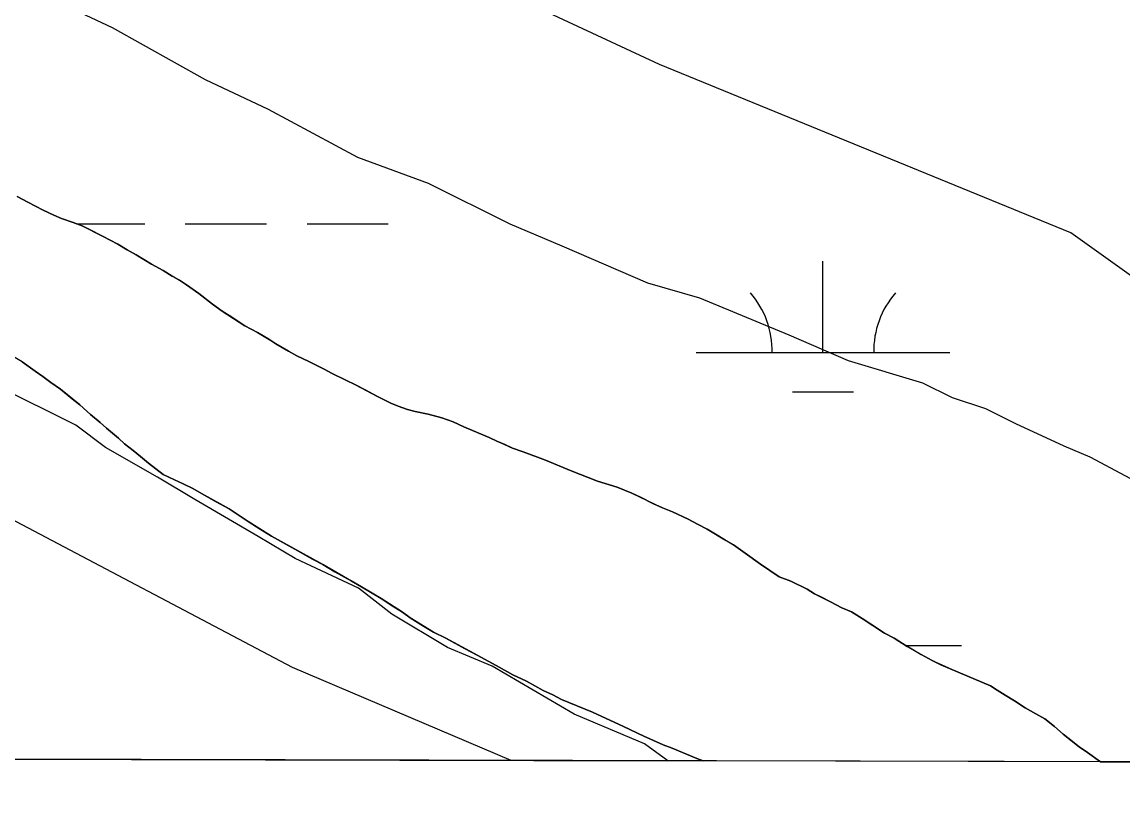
# Model space of a CAD drawing. Extents: x 3177185 to 3215018, y 812988 to 838321.
# Drawn here: x 3206707.2 to 3207141.1, y 818326.1 to 818630.6 of the extents above; entities that cross this region are included whole.
import ezdxf

# ---------------------------------------------------------------- set-up
doc = ezdxf.new("R2010")
doc.units = 0
for name, color, linetype in [('V-GRID-FRAM', 7, 'Continuous'), ('V-SITE-VEGE', 7, 'Continuous'), ('V-TOPO-SHOR', 7, 'Continuous'), ('V-WETL-SWMP', 7, 'Continuous')]:
    doc.layers.add(name, color=color, linetype=linetype)

msp = doc.modelspace()

# ---------------------------------------------------------------- linework, layer by layer
at = {"layer": 'V-GRID-FRAM'}
msp.add_lwpolyline([(3181402.42, 836586.07), (3212801.61, 836513), (3212767.22, 818326.14), (3181352.16, 818399.25), (3181402.42, 836586.07)], dxfattribs=at)
at = {"layer": 'V-SITE-VEGE'}
for p, q in [((3206714.91, 818641.51), (3206742.74, 818628.39)), ((3206742.74, 818628.39), (3206779.37, 818607.96)), ((3206779.37, 818607.96), (3206804.27, 818596.31)), ((3206804.27, 818596.31), (3206839.43, 818577.35)), ((3206839.43, 818577.35), (3206867.26, 818567.16)), ((3206867.26, 818567.16), (3206899.49, 818551.12)), ((3206705.34, 818561.84), (3206715.55, 818556.45)), ((3206715.55, 818556.45), (3206719.76, 818554.45)), ((3206719.76, 818554.45), (3206722.76, 818553.25)), ((3206722.76, 818553.25), (3206727.36, 818551.66)), ((3206727.36, 818551.66), (3206730.97, 818550.26)), ((3206730.97, 818550.26), (3206738.98, 818546.26)), ((3206899.49, 818551.12), (3206920, 818542.38)), ((3206738.98, 818546.26), (3206744.98, 818543.07)), ((3206744.98, 818543.07), (3206748.59, 818540.87)), ((3206748.59, 818540.87), (3206752.19, 818538.87)), ((3206920, 818542.38), (3206953.69, 818527.81)), ((3206752.19, 818538.87), (3206758.2, 818535.28)), ((3206758.2, 818535.28), (3206762.8, 818532.68)), ((3206762.8, 818532.68), (3206769.21, 818528.88)), ((3206769.21, 818528.88), (3206772.01, 818527.08)), ((3206772.01, 818527.08), (3206776.82, 818523.68)), ((3206953.69, 818527.81), (3206974.19, 818521.99)), ((3206776.82, 818523.68), (3206782.22, 818519.49)), ((3206974.19, 818521.99), (3207009.35, 818507.42)), ((3206782.22, 818519.49), (3206786.03, 818516.69)), ((3206786.03, 818516.69), (3206795.04, 818510.89)), ((3206795.04, 818510.89), (3206800.04, 818508.3)), ((3206800.04, 818508.3), (3206812.25, 818500.9)), ((3207009.35, 818507.42), (3207032.79, 818497.22)), ((3206812.25, 818500.9), (3206815.46, 818499.1)), ((3206712.41, 818493.01), (3206707.2, 818496.81)), ((3206815.46, 818499.1), (3206820.27, 818496.91)), ((3206820.27, 818496.91), (3206826.27, 818493.91)), ((3207032.79, 818497.22), (3207062.07, 818488.5)), ((3206715.41, 818491.01), (3206712.41, 818493.01)), ((3206826.27, 818493.91), (3206829.48, 818492.11)), ((3206829.48, 818492.11), (3206838.68, 818487.72)), ((3206728.41, 818471.75), (3206690.31, 818490.71)), ((3206718.61, 818488.61), (3206715.41, 818491.01)), ((3206722.42, 818486.02), (3206718.61, 818488.61)), ((3206838.68, 818487.72), (3206847.29, 818483.12)), ((3207062.07, 818488.5), (3207073.79, 818482.67)), ((3206730.03, 818479.82), (3206722.42, 818486.02)), ((3206847.29, 818483.12), (3206852.5, 818480.52)), ((3207073.79, 818482.67), (3207086.98, 818478.3)), ((3206734.23, 818476.02), (3206730.03, 818479.82)), ((3206852.5, 818480.52), (3206859.1, 818477.93)), ((3206738.04, 818472.82), (3206734.23, 818476.02)), ((3206859.1, 818477.93), (3206862.11, 818477.13)), ((3206862.11, 818477.13), (3206867.31, 818476.14)), ((3206867.31, 818476.14), (3206872.71, 818474.74)), ((3206872.71, 818474.74), (3206877.12, 818473.14)), ((3207086.98, 818478.3), (3207098.7, 818472.47)), ((3206740.13, 818462.99), (3206728.41, 818471.75)), ((3206740.44, 818470.62), (3206738.04, 818472.82)), ((3206745.25, 818466.62), (3206740.44, 818470.62)), ((3206877.12, 818473.14), (3206881.32, 818471.14)), ((3206881.32, 818471.14), (3206891.33, 818466.95)), ((3207098.7, 818472.47), (3207117.74, 818463.72)), ((3206747.65, 818464.43), (3206745.25, 818466.62)), ((3206891.33, 818466.95), (3206900.54, 818462.76)), ((3206760.65, 818451.32), (3206740.13, 818462.99)), ((3206751.06, 818461.82), (3206747.65, 818464.43)), ((3206757.06, 818456.83), (3206751.06, 818461.82)), ((3206900.54, 818462.76), (3206904.74, 818461.36)), ((3206904.74, 818461.36), (3206913.55, 818457.97)), ((3207117.74, 818463.72), (3207127.99, 818459.35)), ((3206762.87, 818452.43), (3206757.06, 818456.83)), ((3206913.55, 818457.97), (3206923.56, 818453.77)), ((3207127.99, 818459.35), (3207149.97, 818447.69)), ((3206767.27, 818450.23), (3206762.87, 818452.43)), ((3206923.56, 818453.77), (3206933.97, 818449.78)), ((3206775.3, 818442.57), (3206760.65, 818451.32)), ((3206774.48, 818446.84), (3206767.27, 818450.23)), ((3206933.97, 818449.78), (3206941.77, 818447.38)), ((3206777.89, 818444.84), (3206774.48, 818446.84)), ((3206788.9, 818438.85), (3206777.89, 818444.84)), ((3206941.77, 818447.38), (3206947.58, 818444.99)), ((3206947.58, 818444.99), (3206959.59, 818439.2)), ((3206800.21, 818427.98), (3206775.3, 818442.57)), ((3206796.31, 818433.85), (3206788.9, 818438.85)), ((3206959.59, 818439.2), (3206963.6, 818437.6)), ((3206963.6, 818437.6), (3206969.8, 818434.8)), ((3206805.52, 818428.05), (3206796.31, 818433.85)), ((3206969.8, 818434.8), (3206977.21, 818430.81)), ((3206977.21, 818430.81), (3206987.62, 818424.61)), ((3206814.86, 818419.23), (3206800.21, 818427.98)), ((3206825.74, 818416.87), (3206805.52, 818428.05)), ((3206987.62, 818424.61), (3206992.23, 818421.41)), ((3206839.76, 818407.57), (3206814.86, 818419.23)), ((3206992.23, 818421.41), (3206998.23, 818417.02)), ((3206845.16, 818405.68), (3206825.74, 818416.87)), ((3206998.23, 818417.02), (3207005.64, 818412.02)), ((3207005.64, 818412.02), (3207010.24, 818410.42)), ((3207010.24, 818410.42), (3207016.65, 818407.23)), ((3206852.96, 818397.35), (3206839.76, 818407.57)), ((3206848.76, 818403.48), (3206845.16, 818405.68)), ((3207016.65, 818407.23), (3207019.46, 818405.43)), ((3207019.46, 818405.43), (3207025.86, 818402.23)), ((3206857.17, 818398.08), (3206848.76, 818403.48)), ((3207025.86, 818402.23), (3207030.27, 818399.83)), ((3206874.93, 818384.22), (3206852.96, 818397.35)), ((3206860.17, 818395.88), (3206857.17, 818398.08)), ((3206869.38, 818390.29), (3206860.17, 818395.88)), ((3207030.27, 818399.83), (3207034.07, 818398.24)), ((3207034.07, 818398.24), (3207038.27, 818395.64)), ((3207038.27, 818395.64), (3207047.08, 818389.84)), ((3206874.19, 818387.89), (3206869.38, 818390.29)), ((3206886.8, 818381.1), (3206874.19, 818387.89)), ((3207047.08, 818389.84), (3207050.89, 818387.85)), ((3207050.89, 818387.85), (3207061.5, 818381.45)), ((3206892.51, 818376.94), (3206874.93, 818384.22)), ((3206900.62, 818373.51), (3206886.8, 818381.1)), ((3207061.5, 818381.45), (3207065.9, 818379.05)), ((3207065.9, 818379.05), (3207076.11, 818374.46)), ((3206924.75, 818357.97), (3206892.51, 818376.94)), ((3207076.11, 818374.46), (3207088.93, 818369.07)), ((3206906.02, 818370.91), (3206900.62, 818373.51)), ((3206912.63, 818367.31), (3206906.02, 818370.91)), ((3206916.43, 818365.52), (3206912.63, 818367.31)), ((3206919.84, 818363.72), (3206916.43, 818365.52)), ((3207088.93, 818369.07), (3207098.34, 818363.27)), ((3206932.05, 818358.73), (3206919.84, 818363.72)), ((3207098.34, 818363.27), (3207102.54, 818360.48)), ((3206952.58, 818346.32), (3206924.75, 818357.97)), ((3206944.26, 818353.14), (3206932.05, 818358.73)), ((3207102.54, 818360.48), (3207110.35, 818356.08)), ((3206952.27, 818349.34), (3206944.26, 818353.14)), ((3207110.35, 818356.08), (3207114.16, 818353.08)), ((3207114.16, 818353.08), (3207117.56, 818350.08)), ((3203205.62, 818348.4), (3206961.78, 818339.65)), ((3206959.87, 818345.94), (3206952.27, 818349.34)), ((3207117.56, 818350.08), (3207123.77, 818345.09)), ((3206961.78, 818339.65), (3206952.58, 818346.32)), ((3206963.48, 818344.55), (3206959.87, 818345.94)), ((3206973.09, 818340.55), (3206963.48, 818344.55)), ((3207123.77, 818345.09), (3207127.17, 818342.89)), ((3206975.7, 818339.62), (3206973.09, 818340.55)), ((3207132.23, 818339.26), (3206975.7, 818339.62)), ((3207127.17, 818342.89), (3207132.23, 818339.26))]:
    msp.add_line(p, q, dxfattribs=at)
at = {"layer": 'V-TOPO-SHOR'}
for points in [[(3207076.11, 818374.46), (3207069.31, 818377.46), (3207065.9, 818379.05), (3207061.5, 818381.45), (3207056.09, 818384.65), (3207050.89, 818387.85), (3207047.08, 818389.84), (3207041.68, 818393.44), (3207038.27, 818395.64), (3207034.07, 818398.24), (3207030.27, 818399.83), (3207025.86, 818402.23), (3207022.26, 818404.03), (3207019.46, 818405.43), (3207016.65, 818407.23), (3207010.25, 818410.42), (3207005.64, 818412.02), (3206998.23, 818417.02), (3206992.23, 818421.41), (3206987.62, 818424.61), (3206984.22, 818426.61), (3206981.21, 818428.41), (3206977.21, 818430.81), (3206973.41, 818432.8), (3206969.8, 818434.8), (3206963.6, 818437.6), (3206959.59, 818439.2), (3206955.79, 818440.99), (3206950.98, 818443.39), (3206947.58, 818444.99), (3206941.77, 818447.38), (3206933.97, 818449.78), (3206923.56, 818453.77), (3206913.55, 818457.97), (3206904.74, 818461.36), (3206900.54, 818462.76), (3206897.54, 818464.16), (3206894.33, 818465.55), (3206891.33, 818466.95), (3206884.72, 818469.75), (3206881.32, 818471.14), (3206877.12, 818473.14), (3206872.71, 818474.74), (3206867.31, 818476.14), (3206862.11, 818477.13), (3206859.1, 818477.93), (3206855.5, 818479.33), (3206852.5, 818480.52), (3206847.29, 818483.12), (3206842.49, 818485.72), (3206838.68, 818487.72), (3206834.88, 818489.52), (3206829.47, 818492.11), (3206826.27, 818493.91), (3206820.27, 818496.91), (3206815.46, 818499.1), (3206812.25, 818500.9), (3206807.25, 818503.9), (3206804.45, 818505.7), (3206800.04, 818508.3), (3206795.04, 818510.89), (3206789.83, 818514.29), (3206786.03, 818516.69), (3206782.22, 818519.49), (3206776.82, 818523.68), (3206772.01, 818527.08), (3206769.21, 818528.88), (3206766.41, 818530.48), (3206762.8, 818532.68), (3206758.2, 818535.27), (3206752.19, 818538.87), (3206748.59, 818540.87), (3206744.98, 818543.07), (3206738.98, 818546.26), (3206733.77, 818548.86), (3206730.97, 818550.26), (3206727.36, 818551.66), (3206722.76, 818553.25), (3206719.76, 818554.45), (3206715.55, 818556.45), (3206709.55, 818559.65), (3206705.34, 818561.84)], [(3206707.2, 818496.81), (3206712.41, 818493.01), (3206715.41, 818491.01), (3206718.61, 818488.61), (3206722.42, 818486.02), (3206727.03, 818482.22), (3206730.03, 818479.82), (3206734.23, 818476.02), (3206738.04, 818472.82), (3206740.44, 818470.62), (3206745.25, 818466.62), (3206747.65, 818464.43), (3206751.06, 818461.83), (3206753.86, 818459.43), (3206757.06, 818456.83), (3206762.87, 818452.43), (3206767.27, 818450.23), (3206770.68, 818448.64), (3206774.48, 818446.84), (3206777.89, 818444.84), (3206783.69, 818441.64), (3206788.9, 818438.85), (3206796.31, 818433.85), (3206801.11, 818430.85), (3206805.52, 818428.05), (3206812.32, 818424.26), (3206815.93, 818422.26), (3206821.73, 818419.06), (3206825.74, 818416.87), (3206830.54, 818414.07), (3206836.95, 818410.47), (3206840.95, 818408.07), (3206845.16, 818405.68), (3206848.76, 818403.48), (3206853.77, 818400.28), (3206857.17, 818398.08), (3206860.17, 818395.88), (3206865.38, 818392.69), (3206869.38, 818390.29), (3206874.19, 818387.89), (3206881.6, 818383.9), (3206886.8, 818381.1), (3206895.21, 818376.51), (3206900.62, 818373.51), (3206906.02, 818370.91), (3206912.63, 818367.31), (3206916.43, 818365.52), (3206919.84, 818363.72), (3206932.05, 818358.73), (3206944.26, 818353.14), (3206952.27, 818349.34), (3206959.87, 818345.94), (3206963.48, 818344.55), (3206973.09, 818340.55), (3206975.7, 818339.62)], [(3207132.23, 818339.26), (3207127.17, 818342.89), (3207123.77, 818345.09), (3207120.56, 818347.68), (3207117.56, 818350.08), (3207114.16, 818353.08), (3207110.35, 818356.08), (3207106.75, 818358.08), (3207102.54, 818360.48), (3207098.34, 818363.27), (3207094.73, 818365.47), (3207091.53, 818367.47), (3207088.93, 818369.07), (3207076.11, 818374.46)]]:
    msp.add_lwpolyline(points, dxfattribs=at)
at = {"layer": 'V-WETL-SWMP'}
for p, q in [((3206958.41, 818613.91), (3206780.84, 818696.6)), ((3207120.55, 818547.62), (3206958.41, 818613.91)), ((3206705.34, 818561.84), (3206709.55, 818559.64)), ((3206709.55, 818559.64), (3206715.55, 818556.45)), ((3206715.55, 818556.45), (3206719.76, 818554.45)), ((3206719.76, 818554.45), (3206722.76, 818553.25)), ((3206722.76, 818553.25), (3206727.36, 818551.66)), ((3206727.36, 818551.66), (3206730.97, 818550.26)), ((3206728.67, 818551.15), (3206755.54, 818551.15)), ((3206730.97, 818550.26), (3206738.98, 818546.26)), ((3206771.54, 818551.15), (3206803.54, 818551.15)), ((3206819.54, 818551.15), (3206851.54, 818551.15)), ((3206738.98, 818546.26), (3206744.98, 818543.07)), ((3207211.26, 818482.66), (3207120.55, 818547.62)), ((3206499.62, 818541.87), (3206813.73, 818376.46)), ((3206744.98, 818543.07), (3206748.59, 818540.87)), ((3206748.59, 818540.87), (3206752.19, 818538.87)), ((3206752.19, 818538.87), (3206758.2, 818535.27)), ((3206758.2, 818535.27), (3206762.8, 818532.68)), ((3207022.86, 818500.41), (3207022.86, 818536.41)), ((3206762.8, 818532.68), (3206766.41, 818530.48)), ((3206766.41, 818530.48), (3206769.21, 818528.88)), ((3206769.21, 818528.88), (3206772.01, 818527.08)), ((3206772.01, 818527.08), (3206776.82, 818523.68)), ((3206776.82, 818523.68), (3206782.22, 818519.49)), ((3206782.22, 818519.49), (3206786.03, 818516.69)), ((3206786.03, 818516.69), (3206789.83, 818514.29)), ((3206789.83, 818514.29), (3206795.04, 818510.89)), ((3206795.04, 818510.89), (3206800.04, 818508.29)), ((3206800.04, 818508.29), (3206804.45, 818505.7)), ((3206804.45, 818505.7), (3206807.25, 818503.9)), ((3206707.2, 818496.81), (3206695.99, 818503.2)), ((3206807.25, 818503.9), (3206812.26, 818500.9)), ((3206812.26, 818500.9), (3206815.46, 818499.1)), ((3206972.86, 818500.41), (3207072.86, 818500.41)), ((3206712.41, 818493.01), (3206707.2, 818496.81)), ((3206815.46, 818499.1), (3206820.26, 818496.91)), ((3206820.26, 818496.91), (3206826.27, 818493.91)), ((3206715.41, 818491.01), (3206712.41, 818493.01)), ((3206826.27, 818493.91), (3206829.47, 818492.11)), ((3206829.47, 818492.11), (3206834.88, 818489.51)), ((3206718.61, 818488.61), (3206715.41, 818491.01)), ((3206722.42, 818486.01), (3206718.61, 818488.61)), ((3206834.88, 818489.51), (3206838.68, 818487.72)), ((3206838.68, 818487.72), (3206842.49, 818485.72)), ((3206727.03, 818482.22), (3206722.42, 818486.01)), ((3206842.49, 818485.72), (3206847.29, 818483.12)), ((3206847.29, 818483.12), (3206852.5, 818480.52)), ((3207010.86, 818484.98), (3207034.86, 818484.98)), ((3206730.03, 818479.82), (3206727.03, 818482.22)), ((3206734.23, 818476.02), (3206730.03, 818479.82)), ((3206852.5, 818480.52), (3206855.5, 818479.33)), ((3206855.5, 818479.33), (3206859.1, 818477.93)), ((3206738.04, 818472.82), (3206734.23, 818476.02)), ((3206859.1, 818477.93), (3206862.11, 818477.13)), ((3206862.11, 818477.13), (3206867.31, 818476.14)), ((3206867.31, 818476.14), (3206872.71, 818474.74)), ((3206872.71, 818474.74), (3206877.12, 818473.14)), ((3206740.44, 818470.62), (3206738.04, 818472.82)), ((3206745.25, 818466.62), (3206740.44, 818470.62)), ((3206877.12, 818473.14), (3206881.32, 818471.14)), ((3206881.32, 818471.14), (3206884.72, 818469.75)), ((3206884.72, 818469.75), (3206891.33, 818466.95)), ((3206747.65, 818464.42), (3206745.25, 818466.62)), ((3206891.33, 818466.95), (3206894.33, 818465.55)), ((3206894.33, 818465.55), (3206897.54, 818464.15)), ((3206751.06, 818461.83), (3206747.65, 818464.42)), ((3206753.86, 818459.43), (3206751.06, 818461.83)), ((3206897.54, 818464.15), (3206900.54, 818462.76)), ((3206900.54, 818462.76), (3206904.74, 818461.36)), ((3206904.74, 818461.36), (3206913.55, 818457.97)), ((3206757.06, 818456.83), (3206753.86, 818459.43)), ((3206762.87, 818452.43), (3206757.06, 818456.83)), ((3206913.55, 818457.97), (3206923.56, 818453.77)), ((3206767.28, 818450.23), (3206762.87, 818452.43)), ((3206923.56, 818453.77), (3206933.97, 818449.78)), ((3206770.68, 818448.64), (3206767.28, 818450.23)), ((3206774.48, 818446.84), (3206770.68, 818448.64)), ((3206933.97, 818449.78), (3206941.78, 818447.38)), ((3206777.89, 818444.84), (3206774.48, 818446.84)), ((3206783.69, 818441.64), (3206777.89, 818444.84)), ((3206941.78, 818447.38), (3206947.58, 818444.99)), ((3206947.58, 818444.99), (3206950.98, 818443.39)), ((3206788.9, 818438.85), (3206783.69, 818441.64)), ((3206950.98, 818443.39), (3206955.79, 818440.99)), ((3206955.79, 818440.99), (3206959.59, 818439.19)), ((3206796.31, 818433.85), (3206788.9, 818438.85)), ((3206959.59, 818439.19), (3206963.6, 818437.6)), ((3206963.6, 818437.6), (3206969.8, 818434.8)), ((3206801.11, 818430.85), (3206796.31, 818433.85)), ((3206805.52, 818428.05), (3206801.11, 818430.85)), ((3206969.8, 818434.8), (3206973.41, 818432.8)), ((3206973.41, 818432.8), (3206977.21, 818430.81)), ((3206977.21, 818430.81), (3206984.22, 818426.61)), ((3206812.32, 818424.26), (3206805.52, 818428.05)), ((3206984.22, 818426.61), (3206987.62, 818424.61)), ((3206815.93, 818422.26), (3206812.32, 818424.26)), ((3206821.73, 818419.06), (3206815.93, 818422.26)), ((3206987.62, 818424.61), (3206992.23, 818421.41)), ((3206825.74, 818416.87), (3206821.73, 818419.06)), ((3206992.23, 818421.41), (3206998.23, 818417.02)), ((3206830.54, 818414.07), (3206825.74, 818416.87)), ((3206836.95, 818410.47), (3206830.54, 818414.07)), ((3206998.23, 818417.02), (3207005.64, 818412.02)), ((3206840.95, 818408.07), (3206836.95, 818410.47)), ((3207005.64, 818412.02), (3207010.25, 818410.42)), ((3207010.25, 818410.42), (3207016.65, 818407.23)), ((3206845.16, 818405.68), (3206840.95, 818408.07)), ((3206848.76, 818403.48), (3206845.16, 818405.68)), ((3207016.65, 818407.23), (3207019.46, 818405.43)), ((3207019.46, 818405.43), (3207025.86, 818402.23)), ((3206853.77, 818400.28), (3206848.76, 818403.48)), ((3206857.17, 818398.08), (3206853.77, 818400.28)), ((3207025.86, 818402.23), (3207030.27, 818399.83)), ((3206860.17, 818395.88), (3206857.17, 818398.08)), ((3206865.38, 818392.69), (3206860.17, 818395.88)), ((3207030.27, 818399.83), (3207034.07, 818398.24)), ((3207034.07, 818398.24), (3207038.27, 818395.64)), ((3206869.38, 818390.29), (3206865.38, 818392.69)), ((3207038.27, 818395.64), (3207041.68, 818393.44)), ((3207041.68, 818393.44), (3207047.08, 818389.84)), ((3206874.19, 818387.89), (3206869.38, 818390.29)), ((3206881.6, 818383.9), (3206874.19, 818387.89)), ((3207047.08, 818389.84), (3207050.89, 818387.85)), ((3207050.89, 818387.85), (3207056.09, 818384.65)), ((3206886.8, 818381.1), (3206881.6, 818383.9)), ((3207055.56, 818384.98), (3207077.45, 818384.98)), ((3207056.09, 818384.65), (3207061.5, 818381.45)), ((3206895.21, 818376.5), (3206886.8, 818381.1)), ((3207061.5, 818381.45), (3207065.9, 818379.05)), ((3207065.9, 818379.05), (3207069.31, 818377.46)), ((3206813.73, 818376.46), (3206899.85, 818339.8)), ((3206900.62, 818373.51), (3206895.21, 818376.5)), ((3207069.31, 818377.46), (3207076.11, 818374.46)), ((3207076.11, 818374.46), (3207088.93, 818369.07)), ((3206906.02, 818370.91), (3206900.62, 818373.51)), ((3206912.63, 818367.31), (3206906.02, 818370.91)), ((3206916.43, 818365.52), (3206912.63, 818367.31)), ((3206919.84, 818363.72), (3206916.43, 818365.52)), ((3207088.93, 818369.07), (3207091.53, 818367.47)), ((3207091.53, 818367.47), (3207094.73, 818365.47)), ((3206932.05, 818358.73), (3206919.84, 818363.72)), ((3207094.73, 818365.47), (3207098.34, 818363.27)), ((3207098.34, 818363.27), (3207102.54, 818360.48)), ((3206944.26, 818353.13), (3206932.05, 818358.73)), ((3207102.54, 818360.48), (3207106.75, 818358.08)), ((3207106.75, 818358.08), (3207110.35, 818356.08)), ((3206952.27, 818349.34), (3206944.26, 818353.13)), ((3207110.35, 818356.08), (3207114.15, 818353.08)), ((3207114.15, 818353.08), (3207117.56, 818350.08)), ((3206959.87, 818345.94), (3206952.27, 818349.34)), ((3207117.56, 818350.08), (3207120.56, 818347.68)), ((3206963.48, 818344.55), (3206959.87, 818345.94)), ((3206973.09, 818340.55), (3206963.48, 818344.55)), ((3207120.56, 818347.68), (3207123.77, 818345.09)), ((3207123.77, 818345.09), (3207127.17, 818342.89)), ((3206899.85, 818339.8), (3206975.7, 818339.62)), ((3206975.7, 818339.62), (3206973.09, 818340.55)), ((3207127.17, 818342.89), (3207132.23, 818339.26)), ((3207132.23, 818339.26), (3209268.84, 818334.29))]:
    msp.add_line(p, q, dxfattribs=at)
for centre, start, end in [((3206967.62, 818500.88), 359.2282, 40.7718), ((3207078.1, 818500.88), 139.2282, 180.7718)]:
    msp.add_arc(centre, 35.25, start, end, dxfattribs=at)

doc.saveas('drawing.dxf')
